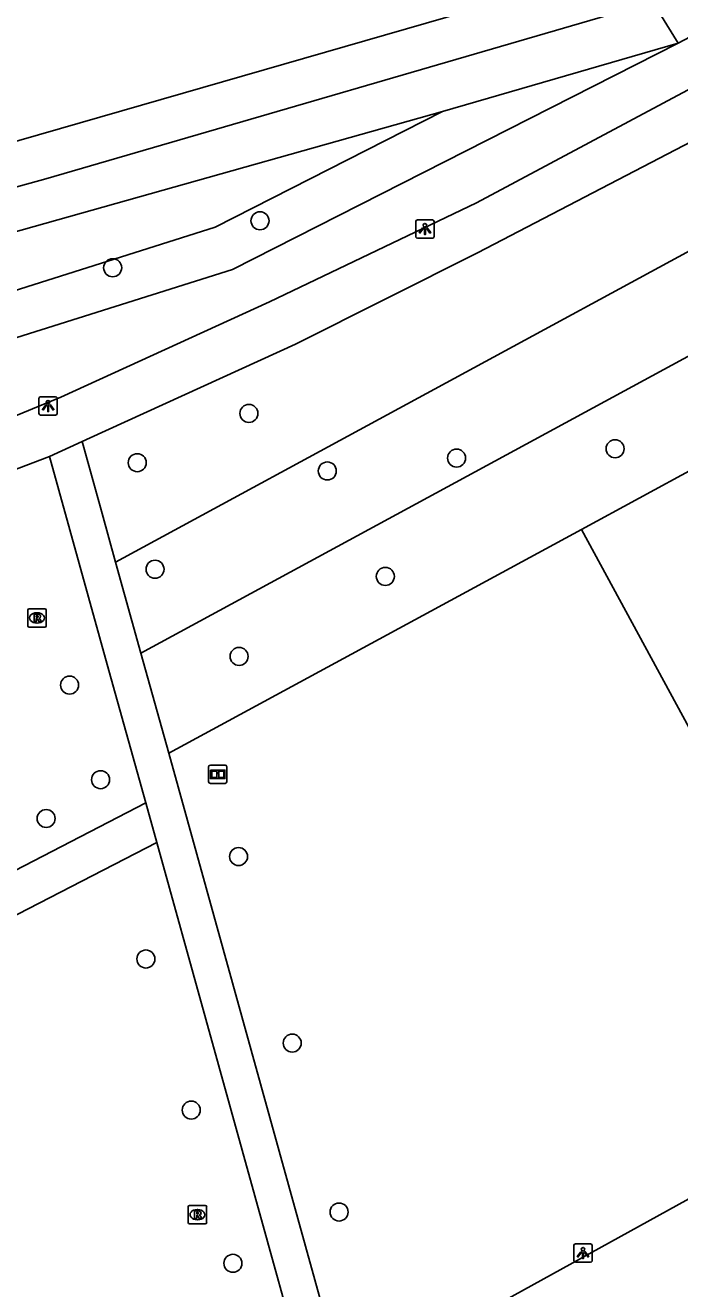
# Model space of a CAD drawing. Extents: x 158087 to 159494, y 382905 to 383981.
# Drawn here: x 159045.6 to 159081.1, y 383380.2 to 383448.8 of the extents above; entities that cross this region are included whole.
import ezdxf

# ---------------------------------------------------------------- set-up
doc = ezdxf.new("R2010")
doc.units = 0
for name, color, linetype in [('IMGEO_Boom', 7, 'Continuous'), ('IMGEO_Groenvoorziening', 7, 'Continuous'), ('IMGEO_Informatiebord', 7, 'Continuous'), ('IMGEO_Lichtpunt', 7, 'Continuous'), ('IMGEO_Pand', 7, 'Continuous'), ('IMGEO_Parkeervlak_open', 7, 'Continuous'), ('IMGEO_Rioolput', 7, 'Continuous'), ('IMGEO_Voetpad_halfverhard', 7, 'Continuous')]:
    doc.layers.add(name, color=color, linetype=linetype)

msp = doc.modelspace()

# ---------------------------------------------------------------- linework, layer by layer
at = {"layer": 'IMGEO_Boom'}
for centre in [(159058.354, 383438.213), (159050.36, 383435.664), (159057.75, 383427.757), (159077.623, 383425.838), (159051.694, 383425.08), (159069.022, 383425.329), (159062.007, 383424.63), (159052.658, 383419.295), (159065.155, 383418.908), (159057.222, 383414.564), (159048.019, 383413.005), (159049.705, 383407.869), (159046.751, 383405.761), (159057.188, 383403.697), (159052.16, 383398.133), (159060.101, 383393.566), (159054.624, 383389.929), (159062.647, 383384.394), (159056.882, 383381.609)]:
    msp.add_circle(centre, 0.489, dxfattribs=at)
at = {"layer": 'IMGEO_Groenvoorziening'}
for points in [[(159011.032, 383432.716), (159078.415, 383452.157), (159055.01, 383500), (159052.705, 383504.71)], [(159081.05, 383447.861), (159079.669, 383450.08), (159046.741, 383440.501), (159010.891, 383430.595)], [(159084.723, 383449.8), (159081.05, 383447.861)], [(159081.05, 383447.861), (159056.857, 383435.575), (159012.629, 383421.619), (159011.763, 383423.88)], [(159068.265, 383444.142), (159081.05, 383447.861)], [(159068.265, 383444.142), (159011.218, 383428.075)], [(159011.763, 383423.88), (159055.93, 383437.875), (159068.265, 383444.142)], [(159050.521, 383419.684), (159084.272, 383438.004)], [(159086.67, 383433.616), (159051.893, 383414.74)], [(159075.798, 383421.458), (159053.402, 383409.303)]]:
    msp.add_lwpolyline(points, dxfattribs=at)
at = {"layer": 'IMGEO_Informatiebord'}
for p, q in [((159055.566, 383407.761), (159055.566, 383408.561)), ((159055.566, 383408.561), (159055.566, 383407.761)), ((159055.666, 383408.661), (159056.456, 383408.661)), ((159056.456, 383408.661), (159055.666, 383408.661)), ((159056.556, 383408.561), (159056.556, 383407.761)), ((159056.556, 383407.761), (159056.556, 383408.561)), ((159056.456, 383407.661), (159055.666, 383407.661)), ((159055.666, 383407.661), (159056.456, 383407.661))]:
    msp.add_line(p, q, dxfattribs=at)
for points in [[(159055.667, 383408.393), (159056.455, 383408.393), (159056.455, 383407.929), (159055.667, 383407.929), (159055.667, 383408.393)], [(159055.732, 383408.328), (159055.732, 383407.994), (159056.007, 383407.994), (159056.008, 383408.207), (159056.112, 383408.208), (159056.113, 383407.994), (159056.39, 383407.994), (159056.39, 383408.328), (159056.114, 383408.328), (159056.114, 383408.248), (159056.008, 383408.248), (159056.008, 383408.328), (159055.732, 383408.328)]]:
    msp.add_lwpolyline(points, dxfattribs=at)
for centre, start, end in [((159055.666, 383408.561), 90, 180), ((159055.666, 383408.561), 90, 180), ((159056.456, 383408.561), 0, 90), ((159056.456, 383408.561), 360, 90), ((159055.666, 383407.761), 180, 270), ((159055.666, 383407.761), 180, 270), ((159056.456, 383407.761), 270, 0), ((159056.456, 383407.761), 270, 0)]:
    msp.add_arc(centre, 0.1, start, end, dxfattribs=at)
at = {"layer": 'IMGEO_Lichtpunt'}
for p, q in [((159066.806, 383438.171), (159066.806, 383437.364)), ((159066.806, 383438.171), (159066.806, 383437.364)), ((159067.708, 383438.266), (159066.9, 383438.266)), ((159067.708, 383438.266), (159066.9, 383438.266)), ((159067.802, 383437.364), (159067.802, 383438.171)), ((159067.802, 383437.364), (159067.802, 383438.171)), ((159066.9, 383437.27), (159067.708, 383437.27)), ((159066.9, 383437.27), (159067.708, 383437.27)), ((159046.358, 383428.563), (159046.358, 383427.756)), ((159046.358, 383428.563), (159046.358, 383427.756)), ((159047.26, 383428.658), (159046.452, 383428.658)), ((159047.26, 383428.658), (159046.452, 383428.658)), ((159047.354, 383427.756), (159047.354, 383428.563)), ((159047.354, 383427.756), (159047.354, 383428.563)), ((159046.452, 383427.662), (159047.26, 383427.662)), ((159046.452, 383427.662), (159047.26, 383427.662)), ((159075.383, 383382.571), (159075.383, 383381.764)), ((159075.383, 383382.571), (159075.383, 383381.764)), ((159076.285, 383382.666), (159075.477, 383382.666)), ((159076.285, 383382.666), (159075.477, 383382.666)), ((159076.379, 383381.764), (159076.379, 383382.571)), ((159076.379, 383381.764), (159076.379, 383382.571)), ((159075.477, 383381.67), (159076.285, 383381.67)), ((159075.477, 383381.67), (159076.285, 383381.67))]:
    msp.add_line(p, q, dxfattribs=at)
for points in [[(159067.18, 383437.835), (159067.219, 383437.807), (159067.031, 383437.545), (159066.993, 383437.572), (159067.18, 383437.835)], [(159067.282, 383437.787), (159067.329, 383437.787), (159067.329, 383437.465), (159067.282, 383437.465), (159067.282, 383437.787)], [(159067.392, 383437.807), (159067.43, 383437.834), (159067.617, 383437.572), (159067.578, 383437.544), (159067.392, 383437.807)], [(159046.732, 383428.227), (159046.771, 383428.199), (159046.583, 383427.937), (159046.545, 383427.964), (159046.732, 383428.227)], [(159046.944, 383428.199), (159046.982, 383428.226), (159047.169, 383427.964), (159047.13, 383427.936), (159046.944, 383428.199)], [(159046.834, 383428.179), (159046.881, 383428.179), (159046.881, 383427.857), (159046.834, 383427.857), (159046.834, 383428.179)], [(159075.757, 383382.235), (159075.796, 383382.207), (159075.608, 383381.945), (159075.57, 383381.972), (159075.757, 383382.235)], [(159075.969, 383382.207), (159076.007, 383382.234), (159076.194, 383381.972), (159076.155, 383381.944), (159075.969, 383382.207)], [(159075.859, 383382.187), (159075.906, 383382.187), (159075.906, 383381.865), (159075.859, 383381.865), (159075.859, 383382.187)]]:
    msp.add_lwpolyline(points, dxfattribs=at)
for centre in [(159067.305, 383437.969), (159046.857, 383428.361), (159075.882, 383382.369)]:
    msp.add_circle(centre, 0.0994, dxfattribs=at)
for centre, start, end in [((159066.9, 383438.171), 90, 180), ((159066.9, 383438.171), 90, 180), ((159067.708, 383438.171), 0, 90), ((159067.708, 383438.171), 0, 90), ((159066.9, 383437.364), 180, 270), ((159066.9, 383437.364), 180, 270), ((159067.708, 383437.364), 270, 0), ((159067.708, 383437.364), 270, 360), ((159046.452, 383428.563), 90, 180), ((159046.452, 383428.563), 90, 180), ((159047.26, 383428.563), 0, 90), ((159047.26, 383428.563), 0, 90), ((159046.452, 383427.756), 180, 270), ((159046.452, 383427.756), 180, 270), ((159047.26, 383427.756), 270, 0), ((159047.26, 383427.756), 270, 360), ((159075.477, 383382.571), 90, 180), ((159075.477, 383382.571), 90, 180), ((159076.285, 383382.571), 0, 90), ((159076.285, 383382.571), 0, 90), ((159075.477, 383381.764), 180, 270), ((159075.477, 383381.764), 180, 270), ((159076.285, 383381.764), 270, 0), ((159076.285, 383381.764), 270, 360)]:
    msp.add_arc(centre, 0.0946, start, end, dxfattribs=at)
at = {"layer": 'IMGEO_Pand'}
for points in [[(159085.191, 383426.556), (159075.798, 383421.458)], [(159084.743, 383404.979), (159075.798, 383421.458)]]:
    msp.add_lwpolyline(points, dxfattribs=at)
at = {"layer": 'IMGEO_Parkeervlak_open'}
msp.add_lwpolyline([(159076.091, 383364.838), (159068.874, 383378.068), (159082.67, 383385.686), (159089.926, 383372.386)], dxfattribs=at)
at = {"layer": 'IMGEO_Rioolput'}
for p, q in [((159045.755, 383416.226), (159045.755, 383417.078)), ((159045.83, 383417.152), (159046.682, 383417.152)), ((159046.243, 383416.932), (159046.268, 383416.932)), ((159046.756, 383417.078), (159046.756, 383416.226)), ((159046.682, 383416.152), (159045.83, 383416.152)), ((159046.266, 383416.372), (159046.241, 383416.372)), ((159054.459, 383383.825), (159054.459, 383384.677)), ((159054.534, 383384.751), (159055.386, 383384.751)), ((159054.947, 383384.531), (159054.972, 383384.531)), ((159055.46, 383384.677), (159055.46, 383383.825)), ((159055.386, 383383.751), (159054.534, 383383.751)), ((159054.97, 383383.971), (159054.945, 383383.971))]:
    msp.add_line(p, q, dxfattribs=at)
for points in [[(159045.755, 383416.226), (159045.755, 383417.078)], [(159045.83, 383417.152), (159046.682, 383417.152)], [(159046.344, 383416.85), (159046.092, 383416.852), (159046.092, 383416.452)], [(159046.092, 383416.452), (159046.216, 383416.452), (159046.216, 383416.614), (159046.227, 383416.614)], [(159046.27, 383416.771), (159046.216, 383416.771), (159046.216, 383416.69)], [(159046.216, 383416.69), (159046.268, 383416.69)], [(159046.274, 383416.585), (159046.345, 383416.452), (159046.485, 383416.452), (159046.42, 383416.578)], [(159046.756, 383417.078), (159046.756, 383416.226)], [(159046.682, 383416.152), (159045.83, 383416.152)], [(159054.459, 383383.825), (159054.459, 383384.677)], [(159054.534, 383384.751), (159055.386, 383384.751)], [(159055.048, 383384.449), (159054.796, 383384.451), (159054.796, 383384.051)], [(159054.974, 383384.37), (159054.92, 383384.37), (159054.92, 383384.289)], [(159054.92, 383384.289), (159054.972, 383384.289)], [(159055.46, 383384.677), (159055.46, 383383.825)], [(159055.386, 383383.751), (159054.534, 383383.751)], [(159054.796, 383384.051), (159054.92, 383384.051), (159054.92, 383384.213), (159054.931, 383384.213)], [(159054.978, 383384.184), (159055.049, 383384.051), (159055.189, 383384.051), (159055.124, 383384.177)]]:
    msp.add_lwpolyline(points, dxfattribs=at)
for centre, radius, start, end in [((159045.832, 383417.076), 0.0765, 91.55205, 178.44795), ((159045.832, 383417.076), 0.0765, 91.55205, 178.44795), ((159046.226, 383416.561), 0.0533, 26.02933, 88.69889), ((159046.252, 383416.879), 0.19, 274.7715, 282.96867), ((159046.276, 383416.675), 0.0964, 77.00612, 93.18647), ((159046.29, 383416.732), 0.0378, 276.66336, 79.67722), ((159046.343, 383416.74), 0.109, 350.36119, 89.41601), ((159046.341, 383416.74), 0.112, 277.58423, 350.98172), ((159046.325, 383416.525), 0.108, 29.51342, 73.79051), ((159046.68, 383417.076), 0.0765, 1.55205, 88.44795), ((159046.68, 383417.076), 0.0765, 1.55205, 88.44795), ((159045.832, 383416.228), 0.0765, 181.55205, 268.44795), ((159045.832, 383416.228), 0.0765, 181.55205, 268.44795), ((159046.68, 383416.228), 0.0765, 271.55205, 358.44795), ((159046.68, 383416.228), 0.0765, 271.55205, 358.44795), ((159054.536, 383384.675), 0.0765, 91.55205, 178.44795), ((159054.536, 383384.675), 0.0765, 91.55205, 178.44795), ((159054.956, 383384.478), 0.19, 274.7715, 282.96867), ((159054.98, 383384.274), 0.0964, 77.00612, 93.18647), ((159054.994, 383384.331), 0.0378, 276.66336, 79.67722), ((159055.047, 383384.339), 0.109, 350.36119, 89.41601), ((159055.045, 383384.339), 0.112, 277.58423, 350.98172), ((159055.384, 383384.675), 0.0765, 1.55205, 88.44795), ((159055.384, 383384.675), 0.0765, 1.55205, 88.44795), ((159054.536, 383383.827), 0.0765, 181.55205, 268.44795), ((159054.536, 383383.827), 0.0765, 181.55205, 268.44795), ((159054.93, 383384.16), 0.0533, 26.02933, 88.69889), ((159055.029, 383384.124), 0.108, 29.51342, 73.79051), ((159055.384, 383383.827), 0.0765, 271.55205, 358.44795), ((159055.384, 383383.827), 0.0765, 271.55205, 358.44795)]:
    msp.add_arc(centre, radius, start, end, dxfattribs=at)
for centre, major_axis, ratio, start_param, end_param in [((159046.242, 383416.652), (-0.387, 0.002), 0.722429, 4.712389, 7.853982), ((159046.267, 383416.652), (-0.39, 0.002), 0.717154, 1.570796, 4.712389), ((159054.946, 383384.251), (-0.387, 0.002), 0.722429, 4.712389, 7.853982), ((159054.971, 383384.251), (-0.39, 0.002), 0.717154, 1.570796, 4.712389)]:
    msp.add_ellipse(centre, major_axis=major_axis, ratio=ratio, start_param=start_param, end_param=end_param, dxfattribs=at)
at = {"layer": 'IMGEO_Voetpad_halfverhard'}
for points in [[(159091.197, 383450.459), (159085.837, 383447.597), (159082.367, 383445.744), (159070.095, 383439.191), (159058.869, 383433.811), (159047.543, 383428.646), (159037.349, 383424.44)], [(159048.707, 383426.224), (159049.138, 383426.421), (159060.278, 383431.509), (159070.156, 383436.467), (159081.798, 383442.53)], [(159046.935, 383425.415), (159048.707, 383426.224)], [(159050.521, 383419.684), (159049.788, 383422.327), (159048.707, 383426.224)], [(159038.26, 383422.131), (159046.935, 383425.415)], [(159046.935, 383425.415), (159050.158, 383413.805), (159052.154, 383406.613)], [(159051.893, 383414.74), (159050.521, 383419.684)], [(159053.402, 383409.303), (159051.893, 383414.74)], [(159061.513, 383372.552), (159062.857, 383375.234), (159053.402, 383409.303)], [(159052.154, 383406.613), (159017.598, 383388.72), (159017.13, 383388.478)], [(159052.154, 383406.613), (159052.749, 383404.467)], [(159013.833, 383384.379), (159052.749, 383404.467)], [(159052.749, 383404.467), (159060.737, 383375.68), (159052.619, 383359.477), (159050.173, 383354.596)]]:
    msp.add_lwpolyline(points, dxfattribs=at)

doc.saveas('drawing.dxf')
